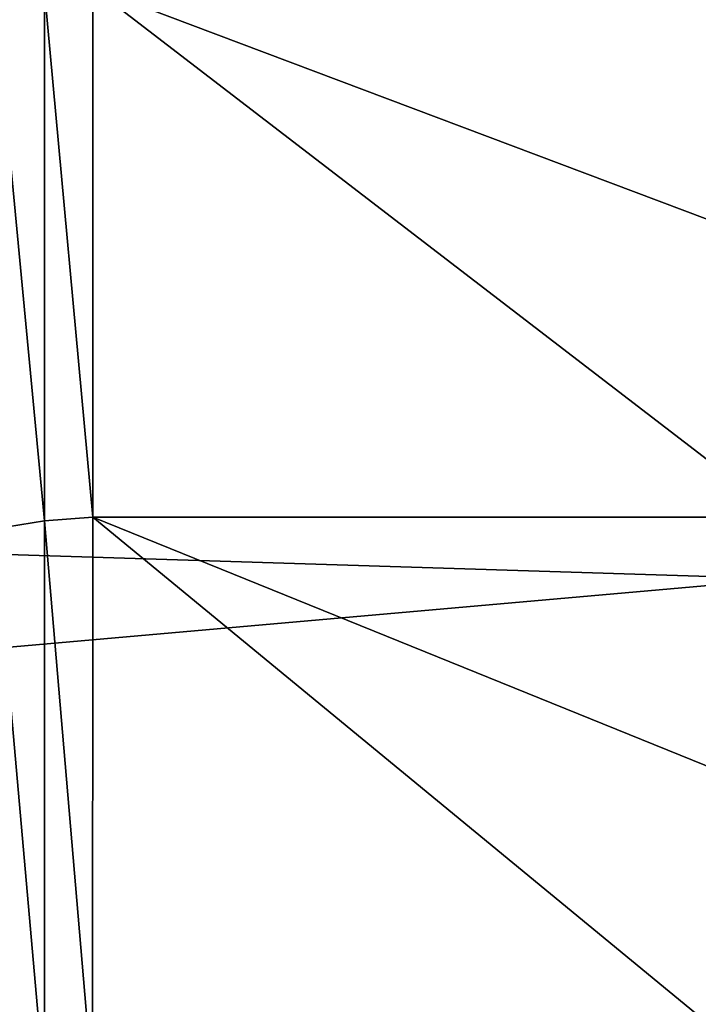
# Model space of a CAD drawing. Header units: metres. Extents: x -150 to 146, y -127 to 82.
# Tile 360 of 382: x 141.85 to 143.48, y 11.34 to 13.7. Entities that reach past the tile are written whole.
import ezdxf

# ---------------------------------------------------------------- set-up
doc = ezdxf.new("R2010")
doc.units = ezdxf.units.M
doc.layers.add('solid_ELLA_AP_WANNE_SW0001', color=7, linetype='CONTINUOUS')

msp = doc.modelspace()

# ---------------------------------------------------------------- linework, layer by layer
at = {"layer": 'solid_ELLA_AP_WANNE_SW0001'}
for points in [[(129.853088, 14.359484, 17.966782), (129.853088, 12.796, 19.111839), (143.680511, 13.89199, 18.330647)], [(129.853088, 12.796, 19.111839), (143.680511, 12.361969, 19.395405), (143.680511, 13.89199, 18.330647)], [(141.788605, 13.751562, -73.966293), (141.907455, 13.772828, -73.988693), (141.907455, 12.501212, -75.098969)], [(141.907455, 13.772828, -73.988693), (142.023392, 13.780551, -73.994652), (142.023224, 12.509829, -75.104576)], [(141.907455, 12.501212, -75.098969), (141.907455, 13.772828, -73.988693), (142.023224, 12.509829, -75.104576)], [(142.023224, 12.509829, -75.104576), (142.023392, 13.780551, -73.994652), (143.676773, 12.510007, -75.104431)], [(142.023392, 13.780551, -73.994652), (143.676605, 13.780276, -73.994919), (143.676666, 13.156997, -74.562935)], [(142.023392, 13.780551, -73.994652), (143.676666, 13.156997, -74.562935), (143.676773, 12.510007, -75.104431)], [(141.788589, 12.481942, -75.074875), (141.788605, 13.751562, -73.966293), (141.907455, 12.501212, -75.098969)], [(129.853088, 12.796, 19.111839), (129.853088, 11.141673, 20.12121), (143.680511, 12.361969, 19.395405)], [(141.788589, 12.481942, -75.074875), (141.907455, 12.501212, -75.098969), (141.907455, 11.140695, -76.097992)], [(141.907455, 12.501212, -75.098969), (142.023224, 12.509829, -75.104576), (142.022903, 11.148932, -76.10421)], [(141.907455, 11.140695, -76.097992), (141.907455, 12.501212, -75.098969), (142.022903, 11.148932, -76.10421)], [(142.022903, 11.148932, -76.10421), (142.023224, 12.509829, -75.104576), (143.677094, 11.14929, -76.103973)], [(142.023224, 12.509829, -75.104576), (143.676773, 12.510007, -75.104431), (143.676926, 11.840326, -75.618477)], [(142.023224, 12.509829, -75.104576), (143.676926, 11.840326, -75.618477), (143.677094, 11.14929, -76.103973)], [(141.788589, 11.123562, -76.072403), (141.788589, 12.481942, -75.074875), (141.907455, 11.140695, -76.097992)], [(129.853088, 11.141673, 20.12121), (143.680511, 10.750681, 20.332802), (143.680511, 12.361969, 19.395405)]]:
    msp.add_3dface(points, dxfattribs=at)

doc.saveas('drawing.dxf')
